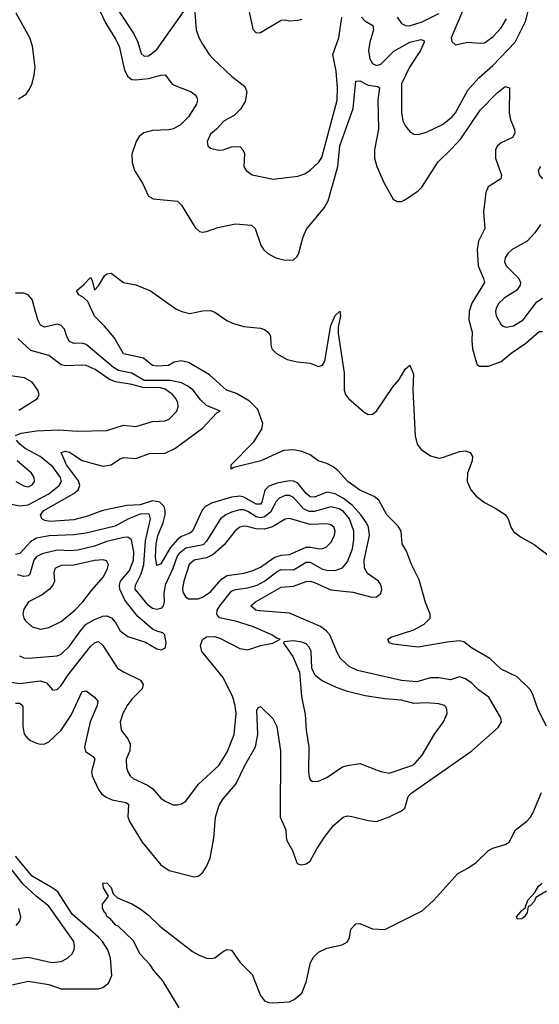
# Model space of a CAD drawing. Header units: inches. Extents: x 1694797 to 1849917, y 907313 to 1017959.
# Tile 585 of 656: x 1826569 to 1829075, y 931908 to 936658. Entities that reach past the tile are written whole.
import ezdxf

# ---------------------------------------------------------------- set-up
doc = ezdxf.new("R2010")
doc.units = ezdxf.units.IN
doc.header["$MEASUREMENT"] = 0
doc.layers.add('B8923', color=7, linetype='Continuous')

msp = doc.modelspace()

# ---------------------------------------------------------------- linework, layer by layer
at = {"layer": 'B8923', "color": 5}
for points, elevation in [([(1828217.9, 936670), (1828233.2, 936653.2), (1828271.7, 936630), (1828275.7, 936610), (1828257, 936550), (1828251.9, 936510), (1828257.6, 936470), (1828270, 936446.4), (1828290, 936437.3), (1828310, 936443.9), (1828373.3, 936506.7), (1828449.7, 936550.3), (1828503.1, 936563.1), (1828517.6, 936557.6), (1828519.3, 936550), (1828502.1, 936510), (1828448.7, 936430), (1828409.5, 936349.5), (1828410.2, 936210.2), (1828417.3, 936170), (1828430, 936143.8), (1828450, 936119.5), (1828470, 936106), (1828490, 936104.4), (1828530, 936115), (1828607.9, 936152.1), (1828655, 936190), (1828670, 936209.1), (1828730, 936317.5), (1828782.7, 936377.3), (1828850, 936437), (1828957.9, 936550), (1829008.4, 936650), (1829030, 936738.7)], 640), ([(1826957.9, 936697.9), (1826983.3, 936643.3), (1827030, 936568.3), (1827048.4, 936530), (1827075.2, 936415.2), (1827090, 936383.7), (1827110, 936369.5), (1827130, 936368.1), (1827190, 936373.8), (1827250, 936391.4), (1827270, 936392.4), (1827305.6, 936345.6), (1827395.5, 936310), (1827415.9, 936295.9), (1827423.6, 936283.6), (1827426.7, 936270), (1827421.6, 936250), (1827383.2, 936190), (1827343.5, 936150), (1827310, 936131.7), (1827290, 936126.7), (1827210, 936123.7), (1827167.2, 936112.8), (1827145.2, 936094.8), (1827130.2, 936070), (1827110.2, 936010), (1827111.2, 935970), (1827123.2, 935930), (1827160.9, 935870), (1827190, 935806.4), (1827213.7, 935793.7), (1827330, 935782.6), (1827350, 935763.8), (1827415.8, 935655.8), (1827436.4, 935636.4), (1827450, 935632.7), (1827470, 935635.8), (1827524.4, 935655.6), (1827610, 935674), (1827687.6, 935667.6), (1827704.9, 935650), (1827732.2, 935570), (1827744.9, 935550), (1827766.4, 935530), (1827804, 935510), (1827850, 935497.4), (1827890, 935500.4), (1827906.2, 935513.8), (1827913.6, 935526.4), (1827936.5, 935610), (1827952.7, 935647.3), (1828037.8, 935750), (1828055.9, 935784.1), (1828102.9, 935950), (1828113, 936050), (1828176.6, 936230), (1828190, 936361.6), (1828210, 936362.6), (1828250, 936342.3), (1828296.7, 936336.7), (1828303.6, 936330), (1828296.4, 936270), (1828299.6, 936130), (1828279.7, 936030), (1828280.8, 935990), (1828290.8, 935950), (1828326.5, 935870), (1828370, 935792.7), (1828390, 935780.4), (1828410, 935781.3), (1828430, 935790.3), (1828490, 935832.2), (1828507.8, 935850), (1828586.9, 935973.1), (1828650, 936032.8), (1828696, 936084), (1828790, 936222.2), (1828870, 936303.6), (1828910, 936335.3), (1828915.1, 936335.1), (1828930.3, 936330), (1828929.4, 936209.4), (1828935.7, 936175.7), (1828955.6, 936130), (1828956.4, 936110), (1828946, 936090), (1828890, 936064.5), (1828871.7, 936048.3), (1828863.6, 936030), (1828863.2, 935990), (1828892.2, 935907.8), (1828888.5, 935890), (1828828.5, 935851.5), (1828816.2, 935823.8), (1828805.5, 935730), (1828812.4, 935650), (1828781.2, 935590), (1828774.8, 935550), (1828780.1, 935470), (1828805.9, 935410), (1828810.2, 935390), (1828749, 935291), (1828736.4, 935250), (1828735, 935210), (1828751.6, 935150), (1828748.7, 935110), (1828753.2, 935070), (1828770, 935006.8), (1828775.4, 934995.4), (1828786.9, 934986.9), (1828830, 934986.1), (1828890, 935009.5), (1828938.5, 935050), (1829010, 935097.5), (1829073.3, 935153.3), (1829090, 935154)], 620), ([(1827043.8, 936703.8), (1827119.1, 936590), (1827138.4, 936550), (1827154.7, 936494.7), (1827170, 936482.4), (1827190, 936484.6), (1827230, 936514.6), (1827370, 936711.9)], 640), ([(1827410, 936732.4), (1827421, 936610), (1827432.4, 936572.4), (1827450, 936539.5), (1827482.6, 936490), (1827501.7, 936470), (1827590, 936385.3), (1827655.6, 936335.6), (1827665.3, 936310), (1827655.8, 936264.2), (1827633.8, 936226.2), (1827603.4, 936196.6), (1827554.8, 936170), (1827518.8, 936130), (1827490, 936106), (1827472.7, 936070), (1827476.3, 936050), (1827490, 936038), (1827530, 936028.5), (1827550, 936030.6), (1827590, 936044.9), (1827630, 936046), (1827646, 936030), (1827652.8, 936012.8), (1827650.7, 935950), (1827660.7, 935930), (1827690.3, 935910.3), (1827791.1, 935888.9), (1827910, 935903.6), (1827944.8, 935915.2), (1827970, 935931.8), (1828010, 935968.7), (1828026, 935994), (1828100.6, 936270), (1828102, 936330), (1828095.6, 936410), (1828079, 936490), (1828108.3, 936570), (1828121.9, 936670)], 640), ([(1827673.1, 936710), (1827693.1, 936613.1), (1827710, 936594.9), (1827730, 936597), (1827830, 936655.8), (1827850, 936658), (1827870, 936653), (1827910, 936656.3), (1827930, 936660.7)], 660), ([(1828708.8, 936710), (1828650.3, 936570), (1828652.3, 936552.3), (1828670, 936537.1), (1828730, 936550.3), (1828790, 936544.7), (1828810, 936546.8), (1828850, 936575.2), (1828890, 936619.3), (1828916.9, 936663.1)], 660), ([(1826563.6, 936276.4), (1826600.3, 936299.7), (1826617.4, 936322.6), (1826629.2, 936350), (1826639.8, 936390), (1826643.4, 936430), (1826631.1, 936531.1), (1826618.4, 936570), (1826552.7, 936690)], 620), ([(1828390.1, 936670), (1828410, 936639.2), (1828429.6, 936629.6), (1828448.6, 936628.6), (1828510, 936647.6), (1828590, 936687.7)], 660), ([(1829079.7, 935950), (1829069.2, 935930), (1829073.4, 935910), (1829090, 935890.3)], 640), ([(1829080.9, 935670), (1829053.8, 935630), (1829016.9, 935590), (1828944.5, 935550), (1828922.7, 935530), (1828910.2, 935510), (1828907.3, 935490), (1828915.3, 935470), (1828975.9, 935410), (1828984.2, 935390), (1828982.5, 935377.5), (1828966.1, 935353.9), (1828904.7, 935315.3), (1828879.7, 935290), (1828867.2, 935267.2), (1828863.5, 935250), (1828866, 935230), (1828888.6, 935188.6), (1828899.8, 935179.8), (1828914.2, 935174.2), (1828950, 935180.9), (1828997.3, 935210), (1829063.3, 935296.7), (1829090, 935315.2)], 640), ([(1829108.8, 933250), (1829068.7, 933328.7), (1829043.1, 933403.1), (1829030, 933427.1), (1828967.4, 933487.4), (1828890, 933524.3), (1828835.8, 933575.8), (1828747.5, 933627.5), (1828710, 933656.1), (1828690, 933661.1), (1828630, 933655.6), (1828491.2, 933631.2), (1828370, 933644.8), (1828351.5, 933651.5), (1828344.5, 933670), (1828360.3, 933679.7), (1828470, 933714.9), (1828519, 933741), (1828548.1, 933770), (1828548.1, 933790), (1828526.6, 933846.6), (1828495.7, 933955.7), (1828457.8, 934030), (1828434.3, 934094.3), (1828413.4, 934130), (1828408.1, 934190), (1828394, 934214), (1828340.1, 934270), (1828300.4, 934340.4), (1828277.9, 934357.9), (1828210, 934388.6), (1828152.1, 934430), (1828103.2, 934483.2), (1828080.5, 934500.5), (1828050, 934516.3), (1828009.2, 934529.2), (1827970, 934559.2), (1827930, 934575.3), (1827890, 934583.1), (1827840.8, 934579.2), (1827732.6, 934530), (1827602.3, 934497.7), (1827589.3, 934490), (1827588.9, 934510), (1827698.7, 934621.3), (1827737.1, 934682.9), (1827741.1, 934710), (1827718.2, 934778.2), (1827677.5, 934817.5), (1827615.2, 934855.2), (1827567.3, 934870), (1827484.5, 934944.5), (1827383.5, 935003.5), (1827347.2, 935012.8), (1827314.1, 935005.9), (1827287, 934990), (1827230, 934986.4), (1827209, 934990), (1827165.9, 935025.9), (1827070, 935046.8), (1827024.3, 935124.3), (1826979.1, 935179.1), (1826930, 935227.3), (1826897.8, 935297.8), (1826877.8, 935317.8), (1826854, 935330), (1826842.7, 935350), (1826879.3, 935380.7), (1826910, 935414), (1826919.6, 935399.6), (1826930, 935354), (1826950, 935374), (1826978, 935422), (1826990, 935432), (1827010, 935436), (1827070, 935390.6), (1827130, 935378.4), (1827200.7, 935350), (1827322.9, 935262.9), (1827351, 935251), (1827390, 935240.7), (1827450, 935253.7), (1827490, 935254.7), (1827510, 935247.5), (1827567.5, 935207.5), (1827594.7, 935194.7), (1827650, 935178), (1827730, 935170.5), (1827750, 935163), (1827770, 935147.5), (1827778.5, 935130), (1827779.8, 935090), (1827785.5, 935070), (1827807.1, 935047.1), (1827858.2, 935018.2), (1827907.3, 935007.3), (1827970, 935000.4), (1828010, 934984.4), (1828029.4, 934990.6), (1828040.8, 935010), (1828070, 935183), (1828090, 935230.4), (1828112.7, 935252.7), (1828116.2, 935230), (1828105.3, 935174.7), (1828104.8, 935144.8), (1828134.3, 934954.3), (1828134.6, 934870), (1828140.1, 934850), (1828154, 934830), (1828230, 934765.2), (1828250, 934753.7), (1828270, 934754.5), (1828290, 934770.2), (1828370, 934888.9), (1828398.3, 934921.7), (1828428.2, 934971.8), (1828450, 934990.8), (1828468.2, 934948.2), (1828464.9, 934870), (1828476.4, 934650), (1828486.4, 934610), (1828504.8, 934584.8), (1828550, 934553.2), (1828590, 934543), (1828613.1, 934546.9), (1828690, 934575.6), (1828717.8, 934577.8), (1828741.6, 934570), (1828753.2, 934550), (1828750.2, 934530), (1828728, 934470), (1828726.1, 934430), (1828745.1, 934390), (1828770, 934359.7), (1828810, 934328.5), (1828862.1, 934302.1), (1828910, 934270.3), (1828923.9, 934250), (1828936.9, 934210), (1828950, 934188.9), (1828983.6, 934163.6), (1829050, 934126.3), (1829170, 934034.9)], 580), ([(1826550, 933360.6), (1826570, 933359.8), (1826583.2, 933350), (1826584.2, 933344.2), (1826583.8, 933250), (1826591.4, 933211.4), (1826608.1, 933190), (1826621.1, 933181.1), (1826650, 933166.8), (1826670, 933162.5), (1826690, 933164.2), (1826710, 933174.8), (1826770, 933230.9), (1826817.9, 933302.1), (1826870, 933417), (1826890, 933420.4), (1826930, 933388.9), (1826946.5, 933370), (1826943.5, 933350), (1826909.7, 933270.3), (1826882.3, 933150), (1826886.8, 933126.8), (1826923.2, 933103.2), (1826932.1, 933090), (1826915.5, 933030), (1826918.9, 933010), (1826950, 932943.7), (1826963.9, 932923.9), (1826986.3, 932906.3), (1827014.6, 932894.6), (1827081.8, 932881.8), (1827093.5, 932873.5), (1827090, 932812), (1827098.4, 932790), (1827159.6, 932690), (1827250, 932580.9), (1827290, 932553.4), (1827410, 932522.4), (1827430, 932525.5), (1827450, 932542), (1827470, 932572.2), (1827487.6, 932612.4), (1827505.3, 932710), (1827513, 932810), (1827531, 932869), (1827550, 932898.9), (1827611.7, 932970), (1827657, 933063), (1827706.2, 933150), (1827717.1, 933210), (1827713.4, 933326.6), (1827720.8, 933339.2), (1827730, 933343.8), (1827790, 933287.2), (1827808.8, 933248.8), (1827826.4, 933130), (1827824.5, 932810), (1827852.7, 932750), (1827853.4, 932713.4), (1827858, 932698), (1827884.6, 932650), (1827905.5, 932590), (1827910, 932584.9), (1827930, 932580.5), (1827950, 932584.9), (1827970, 932598.4), (1828001.9, 932658.1), (1828041.9, 932718.1), (1828082.2, 932770), (1828129.2, 932810.8), (1828150, 932816.5), (1828170, 932814.4), (1828250, 932794.4), (1828290, 932790.3), (1828350, 932811.7), (1828410, 932840.8), (1828425.7, 932854.3), (1828442.3, 932910), (1828455.4, 932924.6), (1828749.2, 933130.8), (1828877, 933243), (1828892.1, 933270), (1828889.8, 933290), (1828831.2, 933390), (1828782.8, 933422.8), (1828750, 933457.5), (1828718.5, 933478.5), (1828690, 933487.5), (1828646.3, 933473.7), (1828590, 933482.5), (1828550, 933482.2), (1828483.9, 933463.9), (1828409.6, 933469.6), (1828198.1, 933518.1), (1828158.1, 933538.1), (1828116.7, 933576.7), (1828101.6, 933601.6), (1828064.2, 933690), (1828047.7, 933710), (1828020.2, 933730), (1827870, 933794.2), (1827726.2, 933806.2), (1827708, 933810), (1827684.5, 933830), (1827706.6, 933850), (1827830, 933920.1), (1827890, 933924.6), (1827950, 933947.7), (1827970, 933949.1), (1827990, 933942.6), (1828070, 933907.9), (1828175.8, 933895.8), (1828267.9, 933872.1), (1828290, 933874), (1828310.4, 933889.6), (1828314.8, 933910), (1828311.7, 933928.3), (1828298.9, 933950), (1828246.7, 933986.7), (1828231.8, 934011.8), (1828230.3, 934050), (1828256.3, 934170), (1828250.4, 934209.6), (1828241.4, 934230), (1828214.3, 934270), (1828173.6, 934313.6), (1828130, 934348.5), (1828090, 934371.2), (1828050, 934379.4), (1827990, 934354.8), (1827970, 934355.5), (1827950, 934372.5), (1827910, 934422), (1827890, 934431.7), (1827870, 934434.1), (1827810, 934422.3), (1827770, 934407.8), (1827752.1, 934387.9), (1827737, 934330), (1827730, 934320.7), (1827710, 934321), (1827650, 934353.8), (1827630, 934359.1), (1827590, 934355.3), (1827494.5, 934325.5), (1827465.5, 934310), (1827448.7, 934291.3), (1827402.1, 934190), (1827390, 934180.8), (1827350, 934165.1), (1827329.9, 934150.1), (1827294.7, 934110), (1827250, 934032.8), (1827230, 934025.6), (1827224.8, 934064.8), (1827226.9, 934130), (1827236.1, 934170), (1827261.2, 934230), (1827270.7, 934270), (1827271.3, 934290), (1827265.5, 934310), (1827245.8, 934330), (1827210, 934337), (1827150, 934318.3), (1827085.2, 934314.8), (1826970, 934289.9), (1826897, 934263), (1826830, 934245.4), (1826717.3, 934237.3), (1826690, 934241.3), (1826676.4, 934250), (1826670.4, 934270), (1826686.2, 934290), (1826830, 934371.9), (1826852, 934390), (1826859, 934410), (1826853.2, 934433.2), (1826794.5, 934510), (1826770, 934570.3), (1826790, 934576.6), (1826810, 934571.5), (1826870, 934530.9), (1826970, 934504.2), (1827010, 934510.6), (1827050, 934538.1), (1827070, 934546.3), (1827130, 934541.6), (1827195.3, 934564.7), (1827270, 934567.1), (1827317.4, 934590), (1827450, 934687.1), (1827519.1, 934760.9), (1827535.3, 934770), (1827470, 934796.2), (1827442.1, 934822.1), (1827405, 934870), (1827380.8, 934890), (1827350, 934906.8), (1827296.9, 934916.9), (1827170, 934917.9), (1827110, 934952.7), (1827045.2, 934965.2), (1827020.9, 934980.9), (1826890, 935091.9), (1826870, 935097.6), (1826830, 935096.7), (1826810, 935105.3), (1826796.3, 935130), (1826785.1, 935165.1), (1826770, 935182.8), (1826750, 935189), (1826690, 935174.8), (1826670, 935184.8), (1826657.5, 935210), (1826630, 935308.3), (1826610.4, 935330.4), (1826590, 935339.4), (1826550, 935338.8)], 620), ([(1826550, 934652.3), (1826576.5, 934663.5), (1826650, 934673.9), (1826758.6, 934678.6), (1826846.8, 934673.2), (1826990, 934675.5), (1827070, 934701.5), (1827130, 934696.1), (1827210, 934720.1), (1827270, 934723.5), (1827290, 934730.2), (1827327, 934770), (1827333.7, 934790), (1827331.7, 934810), (1827322.2, 934830), (1827305.9, 934850), (1827270, 934876.2), (1827242.9, 934882.9), (1827170, 934881.7), (1827110, 934898.6), (1827030.9, 934910.9), (1827002.6, 934922.6), (1826933.3, 934970), (1826890, 934989), (1826870, 934991.9), (1826792.5, 934987.5), (1826770, 934993.3), (1826710, 935038.1), (1826622.8, 935062.8), (1826559.9, 935119.9)], 640), ([(1826565, 934775), (1826655.6, 934830), (1826663.6, 934850), (1826656.9, 934870), (1826629.6, 934910), (1826592.3, 934930), (1826502.8, 934942.8)], 660), ([(1826530, 934321), (1826570, 934312.4), (1826610, 934317.7), (1826710.5, 934370), (1826760.2, 934410), (1826770.4, 934430), (1826766, 934450), (1826730, 934500.2), (1826667.7, 934550), (1826595.8, 934590), (1826570.5, 934610), (1826553.6, 934630)], 640), ([(1826550.7, 934430.7), (1826590, 934408.7), (1826610, 934405.1), (1826630, 934413.4), (1826641.4, 934430), (1826639.8, 934450), (1826626.4, 934470), (1826557.7, 934530)], 660), ([(1826530, 933461.3), (1826570, 933456), (1826670, 933469), (1826698.1, 933458.1), (1826730, 933422.6), (1826750, 933426.3), (1826770, 933445.5), (1826803.2, 933496.8), (1826910, 933633.5), (1826930, 933652.1), (1826950, 933658.5), (1826970, 933638.9), (1827041.3, 933530), (1827070, 933511), (1827151.8, 933471.8), (1827164.5, 933450), (1827160.2, 933430), (1827110, 933379.8), (1827087.3, 933350), (1827066.7, 933310), (1827054.3, 933270), (1827058, 933230), (1827090, 933188.5), (1827102, 933162), (1827099.7, 933130), (1827083.2, 933090), (1827083.9, 933050), (1827090.2, 933030), (1827102.3, 933010), (1827117.3, 932997.3), (1827185.3, 932965.3), (1827209.1, 932949.1), (1827250, 932902.6), (1827270, 932887.2), (1827310, 932870.4), (1827330, 932870.4), (1827350, 932875.5), (1827370, 932888.2), (1827432.1, 932970), (1827530, 933059.1), (1827570, 933124.9), (1827603.2, 933210), (1827612.8, 933310), (1827608.4, 933350), (1827597.1, 933390), (1827550, 933484.8), (1827447.3, 933610), (1827441.3, 933638.7), (1827450, 933667), (1827470, 933680.2), (1827510, 933682), (1827534.8, 933674.8), (1827630, 933625), (1827670, 933618), (1827730, 933639.5), (1827789.3, 933650.7), (1827826, 933670), (1827810, 933672.7), (1827785.2, 933690), (1827691.5, 933730), (1827610, 933756.6), (1827533.1, 933773.1), (1827519.8, 933790), (1827522.3, 933810), (1827534.9, 933830), (1827590, 933900.3), (1827610, 933909.7), (1827670, 933916.5), (1827714, 933930), (1827750, 933949.3), (1827810, 933996.5), (1827830, 934005.5), (1827890, 934003.7), (1827950, 934041), (1827970, 934040.3), (1828030, 934007.2), (1828050, 934001.6), (1828090, 934000.9), (1828126, 934014), (1828150, 934041.8), (1828174.2, 934105.8), (1828181.1, 934150), (1828180.3, 934190), (1828159.6, 934250), (1828130, 934284.7), (1828110, 934297.9), (1828070, 934308.2), (1827990, 934286), (1827965.6, 934285.6), (1827938.2, 934298.2), (1827890, 934353), (1827870, 934362.3), (1827850, 934362.4), (1827821.1, 934350), (1827806.4, 934333.6), (1827778.2, 934281.8), (1827750, 934259.1), (1827730, 934255), (1827710, 934259.8), (1827670, 934285.1), (1827650, 934292.6), (1827630, 934293.4), (1827590, 934282.6), (1827562.7, 934270), (1827538, 934250), (1827470, 934142.3), (1827454.8, 934125.2), (1827370.8, 934109.2), (1827337.5, 934082.5), (1827328.5, 934070), (1827308.1, 934010), (1827271.5, 933930), (1827264.4, 933890), (1827266, 933850), (1827261.9, 933830), (1827250, 933817.8), (1827230, 933811.8), (1827210, 933816.7), (1827190, 933831.6), (1827126.8, 933910), (1827128.2, 933930), (1827155.1, 933984.9), (1827167.2, 934030), (1827175.6, 934144.4), (1827199.6, 934250), (1827195.6, 934270), (1827190, 934274.7), (1827150, 934273), (1827094.2, 934250), (1827030, 934214.8), (1826890, 934180.1), (1826830, 934172.5), (1826711.4, 934168.6), (1826650, 934156.6), (1826620.8, 934139.2), (1826570, 934083), (1826550, 934078.1)], 640), ([(1826568.7, 933588.7), (1826590, 933579.4), (1826610, 933577.2), (1826750, 933588.8), (1826770, 933596.3), (1826810, 933635.9), (1826861.9, 933710), (1826890, 933741), (1826930, 933764.1), (1826970, 933779.9), (1826990, 933782), (1827011.9, 933771.9), (1827030.8, 933750), (1827054.5, 933710), (1827090, 933681.5), (1827175.3, 933655.3), (1827230, 933622.4), (1827250, 933618), (1827270, 933626), (1827275.6, 933650), (1827269.2, 933690), (1827259.6, 933699.6), (1827230, 933707.3), (1827210, 933718.3), (1827138.3, 933778.3), (1827077.1, 933857.1), (1827052, 933910), (1827049.9, 933930), (1827055.2, 933950), (1827098.8, 934001.2), (1827117.7, 934050), (1827120.2, 934090), (1827109.1, 934149.1), (1827090, 934162.3), (1827070, 934160.5), (1826990, 934140.1), (1826930, 934117.9), (1826850, 934098.8), (1826815, 934095), (1826750, 934099.5), (1826678.1, 934081.9), (1826652.5, 934067.5), (1826637.7, 934050), (1826617.6, 933982.4), (1826610, 933975.2), (1826590, 933972.1), (1826559.3, 933979.3)], 660), ([(1827337.7, 931890), (1827260.3, 932020.3), (1827215.6, 932070), (1827197.9, 932097.9), (1827150, 932149.4), (1827115.9, 932215.9), (1827044.2, 932284.2), (1827032.4, 932290), (1827003.9, 932323.9), (1826991.8, 932330), (1826985.1, 932345.1), (1826978, 932350), (1826969.1, 932370.9), (1826968.7, 932390), (1826998, 932430), (1826974, 932470), (1826970, 932492), (1826990, 932494), (1827010, 932470.7), (1827020.5, 932440.5), (1827040.8, 932420.8), (1827110, 932392.4), (1827148.9, 932370), (1827190, 932338.5), (1827244.7, 932284.7), (1827402.2, 932162.2), (1827427.5, 932147.5), (1827470, 932130.8), (1827492.1, 932127.9), (1827510, 932132.2), (1827550, 932162.3), (1827570, 932171.6), (1827590, 932168.5), (1827632.6, 932110), (1827690.7, 932050.7), (1827730.3, 931950), (1827750, 931924.2), (1827770, 931916), (1827790, 931914.3), (1827870, 931920.3), (1827892.3, 931930), (1827930, 931961.6), (1827950, 932014), (1827971.4, 932110), (1827985.7, 932134.3), (1828010, 932159.2), (1828050, 932178.2), (1828124.7, 932195.3), (1828150, 932208.9), (1828159.7, 932230), (1828166.6, 932270), (1828190, 932295.8), (1828210, 932297.6), (1828271.2, 932271.2), (1828330, 932269.2), (1828510, 932358.5), (1828566, 932410), (1828681.5, 932538.5), (1828730, 932563.7), (1828770, 932592.4), (1828829.8, 932650.2), (1828850, 932661.5), (1828910, 932678), (1828929.5, 932690), (1828960.5, 932750), (1829012.4, 932790), (1829032, 932810), (1829043.5, 932830), (1829085.9, 932930)], 580), ([(1826490, 931991.8), (1826610, 932018.9), (1826710, 932003.5), (1826770, 931982.7), (1826950, 931982.7), (1826970, 931988.4), (1826996.8, 932010), (1827013.4, 932046.6), (1827007.3, 932130), (1826993.7, 932170), (1826969.3, 932210), (1826950, 932231.9), (1826822.6, 932342.6), (1826753.5, 932450), (1826730, 932468.2), (1826630, 932526.2), (1826550, 932622.9)], 620), ([(1826535.3, 932124.7), (1826610, 932134.7), (1826724.7, 932110), (1826770, 932114.7), (1826800.5, 932130), (1826821.1, 932150), (1826832, 932170), (1826834.4, 932185.6), (1826829.8, 932210), (1826710, 932381.7), (1826649.4, 932429.4), (1826586.8, 932486.8), (1826507.3, 932587.3)], 640), ([(1829110, 932452.7), (1829057.3, 932422.7), (1829050, 932404), (1829030, 932382), (1829021, 932379), (1829016.3, 932350), (1829004, 932330), (1828990, 932319.5), (1828970, 932319), (1828964.5, 932330), (1828990, 932360.7), (1829006.8, 932373.2), (1829019.3, 932410), (1829053.2, 932446.8), (1829070, 932478), (1829088.6, 932491.4)], 560), ([(1826552.2, 932287.8), (1826570.7, 932309.3), (1826574.2, 932330), (1826564.5, 932370)], 660)]:
    msp.add_lwpolyline(points, dxfattribs=dict(at, elevation=elevation))
for points, elevation in [([(1827870, 934252.1), (1827850, 934248.2), (1827787.9, 934212.1), (1827750, 934199.8), (1827710, 934201.6), (1827666.4, 934213.6), (1827650, 934214.8), (1827630, 934209.4), (1827607.8, 934192.2), (1827554.7, 934125.3), (1827502.5, 934077.5), (1827470, 934061.8), (1827410, 934050.3), (1827387.2, 934030), (1827360.1, 933950), (1827354.2, 933914.2), (1827356.6, 933896.6), (1827370, 933871.7), (1827383.7, 933863.7), (1827430, 933864.3), (1827450, 933871.7), (1827490, 933898), (1827541.7, 933958.3), (1827570, 933977.2), (1827650, 933988.1), (1827690, 933998.3), (1827730, 934016.8), (1827796.5, 934063.5), (1827830, 934073.9), (1827870, 934078.2), (1827950, 934113.5), (1827973.8, 934113.8), (1828014.3, 934105.7), (1828030, 934106.1), (1828047, 934113), (1828070, 934136.1), (1828087, 934170), (1828089.8, 934190), (1828083.5, 934210), (1828070, 934221.8), (1828050, 934226.5), (1827970, 934222)], 660), ([(1826971.8, 934051.8), (1826930, 934049.3), (1826830, 934026.1), (1826770, 934024.7), (1826739.6, 934010), (1826734.4, 933990), (1826736.6, 933950), (1826729.4, 933930), (1826713.7, 933910), (1826677.1, 933882.9), (1826611.6, 933850), (1826590, 933814.5), (1826585.2, 933790), (1826589.2, 933770), (1826597.9, 933757.9), (1826630, 933729.2), (1826670, 933718.4), (1826710, 933725), (1826770, 933755.4), (1826835.3, 933810), (1826873.6, 933850), (1826915.1, 933904.9), (1826973.6, 933970), (1826993.3, 934010), (1826997.7, 934030), (1826987.4, 934047.4)], 680), ([(1827890, 933662), (1827843.6, 933656.4), (1827842, 933650), (1827886.2, 933586.2), (1827919.1, 933510), (1827927.4, 933392.6), (1827946.5, 933306.5), (1827951, 933231), (1827963.2, 933150), (1827961.5, 933030), (1827964.8, 933004.8), (1827970.4, 932990.4), (1827982.9, 932982.9), (1828010, 932983.7), (1828050, 933001.7), (1828126.3, 933053.7), (1828150, 933060.3), (1828210, 933068.7), (1828310, 933030.2), (1828350, 933023.6), (1828459.4, 933060.6), (1828474, 933070), (1828509.8, 933110), (1828570, 933210.4), (1828612.8, 933270), (1828629.6, 933310), (1828629.5, 933330), (1828623.3, 933343.3), (1828617.2, 933350), (1828590, 933357.2), (1828530, 933362.3), (1828470, 933358.8), (1828410, 933374.9), (1828330, 933381.3), (1828235.6, 933395.6), (1828150, 933417), (1828096.4, 933436.4), (1828027.9, 933467.9), (1827993.7, 933493.7), (1827978.4, 933530), (1827974.5, 933610), (1827965.6, 933630), (1827950, 933647.3), (1827930, 933655.4)], 640)]:
    msp.add_lwpolyline(points, close=True, dxfattribs=dict(at, elevation=elevation))

doc.saveas('drawing.dxf')
